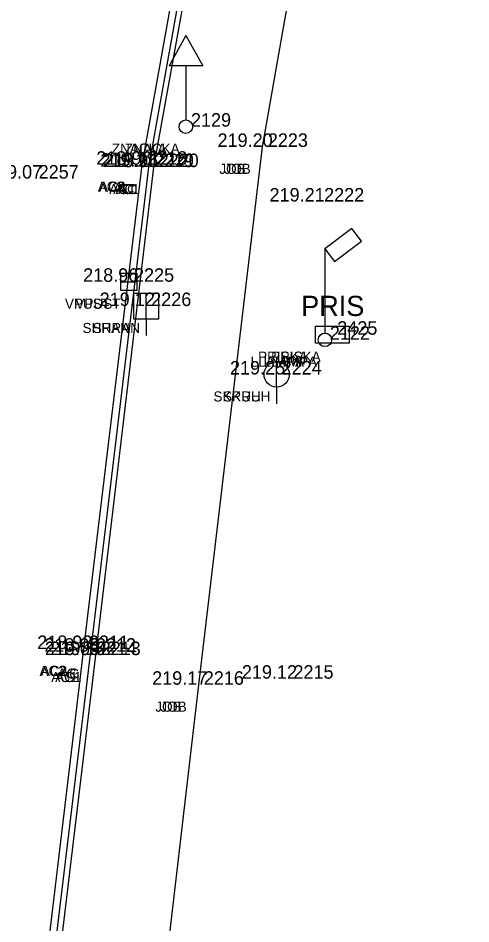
# Model space of a CAD drawing. Extents: x -471047 to -470889, y -1102859 to -1102000.
# Drawn here: x -470932.93 to -470919.5, y -1102264.55 to -1102237.69 of the extents above; entities that cross this region are included whole.
import ezdxf

# ---------------------------------------------------------------- set-up
doc = ezdxf.new("R2010")
doc.units = 0
for name, color, linetype in [('Vrstva 1', 7, 'Continuous'), ('Vrstva 19', 7, 'Continuous'), ('Vrstva 23', 7, 'Continuous'), ('Vrstva 25', 7, 'Continuous'), ('Vrstva 30', 7, 'Continuous'), ('Vrstva 34', 7, 'Continuous'), ('Vrstva 35', 7, 'Continuous'), ('Vrstva 36', 7, 'Continuous'), ('Vrstva 38', 7, 'Continuous'), ('Vrstva 5', 7, 'Continuous'), ('Vrstva 7', 7, 'Continuous'), ('Vrstva 8', 7, 'Continuous')]:
    doc.layers.add(name, color=color, linetype=linetype)

msp = doc.modelspace()

# ---------------------------------------------------------------- linework, layer by layer
at = {"layer": 'Vrstva 1'}
for points in [[(-471040.344, -1102858.385), (-471031.676, -1102846.187), (-471026.357, -1102838.629), (-471023.212, -1102833.975), (-471019.21, -1102827.465), (-471016.861, -1102823.272), (-471013.099, -1102815.912), (-471010.824, -1102810.955), (-471007.329, -1102802.292), (-471005.34, -1102796.515), (-471002.842, -1102787.838), (-471001.3, -1102780.997), (-471000.19, -1102774.713), (-470999.247, -1102768.204), (-470998.794, -1102764.784), (-470997.199, -1102751.812), (-470994.899, -1102732.807), (-470992.551, -1102713.262), (-470990.326, -1102694.887), (-470988.122, -1102676.57), (-470985.812, -1102657.305), (-470983.537, -1102638.407), (-470981.386, -1102620.622), (-470979.843, -1102608.014), (-470976.377, -1102579.253), (-470972.945, -1102550.69), (-470970.475, -1102530.206), (-470967.905, -1102508.801), (-470965.053, -1102485.131), (-470962.734, -1102465.9), (-470960.173, -1102444.812), (-470957.795, -1102425.103), (-470954.965, -1102401.839), (-470953.834, -1102392.574), (-470952.33, -1102379.985), (-470950.744, -1102366.853), (-470948.978, -1102352.106), (-470947.037, -1102335.844), (-470944.949, -1102318.462), (-470944.013, -1102310.745), (-470942.39, -1102297.267), (-470939.519, -1102273.45), (-470937.593, -1102257.43), (-470936.064, -1102244.81), (-470934.114, -1102228.634), (-470931.621, -1102207.856), (-470929.536, -1102190.857), (-470926.572, -1102166.31), (-470924.91, -1102152.663), (-470923.413, -1102140.333), (-470921.923, -1102127.669), (-470921.155, -1102120.084), (-470920.446, -1102109.574), (-470919.912, -1102099.137), (-470919.63, -1102088.981), (-470919.523, -1102081.193), (-470919.563, -1102070.395), (-470919.714, -1102064.236), (-470920.134, -1102054.704), (-470920.462, -1102047.615), (-470920.599, -1102044.52), (-470920.743, -1102041.873), (-470921.125, -1102034.455), (-470921.774, -1102030.337), (-470922.418, -1102027.787), (-470923.734, -1102023.93), (-470924.872, -1102021.434), (-470926.752, -1102018.182), (-470927.953, -1102016.45), (-470929.616, -1102014.424), (-470932.252, -1102011.756), (-470935.111, -1102009.425), (-470938.391, -1102007.371), (-470942.651, -1102005.401)], [(-471041.328, -1102857.18), (-471032.144, -1102844.242), (-471027.583, -1102837.763), (-471024.388, -1102833.028), (-471020.451, -1102826.6), (-471018.089, -1102822.378), (-471014.542, -1102815.445), (-471012.233, -1102810.418), (-471009.247, -1102803.108), (-471006.795, -1102796.098), (-471004.315, -1102787.532), (-471002.782, -1102780.723), (-471001.674, -1102774.458), (-471000.75, -1102768.095), (-471000.28, -1102764.601), (-470998.692, -1102751.741), (-470996.378, -1102732.635), (-470994.028, -1102713.058), (-470991.808, -1102694.749), (-470989.616, -1102676.447), (-470987.284, -1102657.013), (-470985.031, -1102638.272), (-470982.87, -1102620.431), (-470981.334, -1102607.933), (-470977.881, -1102579.263), (-470974.429, -1102550.492), (-470971.964, -1102530.054), (-470969.391, -1102508.607), (-470966.54, -1102484.984), (-470964.231, -1102465.853), (-470961.679, -1102444.752), (-470959.304, -1102425.078), (-470956.455, -1102401.634), (-470955.339, -1102392.489), (-470953.812, -1102379.71), (-470952.249, -1102366.808), (-470950.479, -1102352.023), (-470948.536, -1102335.868), (-470946.426, -1102318.233), (-470945.493, -1102310.531), (-470943.864, -1102297.013), (-470940.984, -1102273.071), (-470939.078, -1102257.195), (-470937.559, -1102244.684), (-470935.592, -1102228.353), (-470933.101, -1102207.653), (-470931.011, -1102190.57), (-470928.046, -1102166.021), (-470926.409, -1102152.578), (-470924.898, -1102140.121), (-470923.427, -1102127.544), (-470922.647, -1102119.826), (-470921.919, -1102109.229), (-470921.42, -1102099.134), (-470921.127, -1102089.016), (-470921.023, -1102081.453), (-470921.061, -1102070.468), (-470921.209, -1102064.314), (-470921.666, -1102053.966), (-470922.156, -1102043.345), (-470922.299, -1102039.934), (-470922.637, -1102034.36), (-470923.091, -1102031.241), (-470923.847, -1102028.247), (-470925.083, -1102024.594), (-470926.222, -1102022.086), (-470928.04, -1102018.943), (-470929.138, -1102017.357), (-470930.929, -1102015.175), (-470933.062, -1102013.049), (-470936.379, -1102010.368), (-470939.169, -1102008.662), (-470942.899, -1102006.906), (-470945.661, -1102005.908)], [(-471043.557, -1102855.955), (-471035.129, -1102844.026), (-471029.872, -1102836.499), (-471026.577, -1102831.578), (-471022.675, -1102825.415), (-471020.123, -1102821.053), (-471016.667, -1102814.59), (-471014.208, -1102809.45), (-471011.177, -1102802.451), (-471008.55, -1102795.333), (-471006.082, -1102787.209), (-471004.464, -1102780.376), (-471003.265, -1102774.167), (-471002.327, -1102767.948), (-471001.636, -1102762.527), (-471000.297, -1102751.605), (-470997.959, -1102732.524), (-470995.602, -1102712.802), (-470993.412, -1102694.623), (-470991.21, -1102676.17), (-470988.891, -1102656.857), (-470986.625, -1102638.083), (-470984.455, -1102620.195), (-470982.936, -1102607.733), (-470979.497, -1102579.223), (-470976.023, -1102550.279), (-470973.554, -1102529.822), (-470970.991, -1102508.497), (-470968.146, -1102484.787), (-470965.835, -1102465.72), (-470963.284, -1102444.529), (-470960.91, -1102424.942), (-470958.043, -1102401.343), (-470956.946, -1102392.356), (-470955.396, -1102379.408), (-470953.851, -1102366.636), (-470952.049, -1102351.733), (-470950.124, -1102335.611), (-470948.034, -1102318.083), (-470947.094, -1102310.328), (-470945.421, -1102296.51), (-470942.58, -1102272.848), (-470940.675, -1102256.948), (-470939.176, -1102244.526), (-470937.187, -1102228.174), (-470934.708, -1102207.467), (-470932.621, -1102190.433), (-470929.634, -1102165.778), (-470928.004, -1102152.415), (-470926.45, -1102139.595), (-470925.003, -1102127.418), (-470924.249, -1102119.695), (-470923.515, -1102109.093), (-470923.018, -1102099.069), (-470922.711, -1102088.911), (-470922.643, -1102081.356), (-470922.797, -1102070.414), (-470923.018, -1102064.454), (-470923.52, -1102053.203), (-470923.823, -1102047.529), (-470924.123, -1102041.506), (-470924.462, -1102037.486), (-470924.934, -1102031.904), (-470925.664, -1102028.672), (-470926.771, -1102025.506), (-470927.959, -1102022.914), (-470929.674, -1102020.028), (-470930.76, -1102018.498), (-470932.447, -1102016.478), (-470935.215, -1102013.816), (-470937.644, -1102011.98), (-470940.381, -1102010.371), (-470943.968, -1102008.669), (-470947.145, -1102007.524), (-470950.874, -1102006.74)], [(-471044.756, -1102855.056), (-471036.376, -1102843.177), (-471031.167, -1102835.741), (-471027.859, -1102830.8), (-471023.934, -1102824.593), (-471021.43, -1102820.312), (-471018.011, -1102813.91), (-471015.536, -1102808.75), (-471012.578, -1102801.897), (-471009.95, -1102794.77), (-471007.561, -1102786.914), (-471005.936, -1102780.074), (-471004.727, -1102773.818), (-471003.828, -1102767.827), (-471003.121, -1102762.345), (-471001.787, -1102751.467), (-470999.446, -1102732.348), (-470997.073, -1102712.539), (-470994.902, -1102694.521), (-470992.696, -1102676.023), (-470990.376, -1102656.68), (-470988.131, -1102638.071), (-470985.947, -1102620.018), (-470984.417, -1102607.512), (-470980.993, -1102579.08), (-470977.514, -1102550.137), (-470975.048, -1102529.649), (-470972.488, -1102508.37), (-470969.618, -1102484.508), (-470967.34, -1102465.669), (-470964.767, -1102444.39), (-470962.402, -1102424.781), (-470959.534, -1102401.193), (-470958.432, -1102392.151), (-470956.883, -1102379.208), (-470955.335, -1102366.424), (-470953.535, -1102351.506), (-470951.606, -1102335.399), (-470949.519, -1102317.94), (-470948.575, -1102310.159), (-470946.889, -1102296.144), (-470944.056, -1102272.618), (-470942.139, -1102256.659), (-470940.657, -1102244.341), (-470938.638, -1102227.749), (-470936.19, -1102207.298), (-470934.102, -1102190.255), (-470931.124, -1102165.639), (-470929.492, -1102152.254), (-470927.915, -1102139.252), (-470926.46, -1102127.103), (-470925.74, -1102119.604), (-470925.012, -1102108.913), (-470924.523, -1102099.054), (-470924.217, -1102088.866), (-470924.148, -1102081.334), (-470924.301, -1102070.391), (-470924.518, -1102064.43), (-470924.97, -1102054.435), (-470925.588, -1102041.569), (-470925.963, -1102035.313), (-470926.405, -1102032.225), (-470927.078, -1102029.198), (-470928.123, -1102026.148), (-470929.318, -1102023.558), (-470930.84, -1102020.97), (-470931.868, -1102019.515), (-470933.443, -1102017.605), (-470936.26, -1102014.885), (-470938.429, -1102013.255), (-470941.213, -1102011.639), (-470944.847, -1102009.927), (-470947.723, -1102008.912), (-470951.444, -1102008.161), (-470954.511, -1102007.931), (-470957.895, -1102008.041)]]:
    msp.add_spline(points, degree=3, dxfattribs=at)
at = {"layer": 'Vrstva 19'}
for p, q in [((-470927.953, -1102238.211), (-470928.453, -1102239.111)), ((-470927.953, -1102238.211), (-470927.453, -1102239.111)), ((-470927.453, -1102239.111), (-470928.453, -1102239.111)), ((-470927.953, -1102239.111), (-470927.953, -1102240.711))]:
    msp.add_line(p, q, dxfattribs=at)
msp.add_circle((-470927.953, -1102240.911), 0.2, dxfattribs=at)
at = {"layer": 'Vrstva 23'}
for p, q in [((-470923.032, -1102243.927), (-470923.827, -1102244.532)), ((-470922.742, -1102244.304), (-470923.032, -1102243.927)), ((-470923.827, -1102244.532), (-470923.827, -1102247.032)), ((-470923.827, -1102244.532), (-470923.54, -1102244.91)), ((-470923.54, -1102244.91), (-470922.742, -1102244.304))]:
    msp.add_line(p, q, dxfattribs=at)
msp.add_lwpolyline([(-470924.109, -1102246.829), (-470923.109, -1102246.829), (-470923.109, -1102247.329), (-470924.109, -1102247.329)], close=True, dxfattribs=at)
msp.add_circle((-470923.827, -1102247.232), 0.2, dxfattribs=at)
at = {"layer": 'Vrstva 25'}
for p, q in [((-470929.894, -1102245.263), (-470929.894, -1102245.763)), ((-470929.394, -1102245.263), (-470929.894, -1102245.263)), ((-470929.394, -1102245.763), (-470929.394, -1102245.263)), ((-470929.894, -1102245.513), (-470929.394, -1102245.513)), ((-470929.894, -1102245.763), (-470929.394, -1102245.763)), ((-470925.259, -1102248.632), (-470925.259, -1102247.882)), ((-470925.259, -1102248.632), (-470925.259, -1102249.132))]:
    msp.add_line(p, q, dxfattribs=at)
msp.add_circle((-470925.259, -1102248.257), 0.375, dxfattribs=at)
at = {"layer": 'Vrstva 30'}
for p, q in [((-470929.505, -1102245.854), (-470929.505, -1102246.604)), ((-470928.755, -1102245.854), (-470929.505, -1102245.854)), ((-470929.13, -1102246.604), (-470929.13, -1102245.854)), ((-470928.755, -1102246.604), (-470928.755, -1102245.854)), ((-470929.505, -1102246.604), (-470928.755, -1102246.604)), ((-470929.13, -1102246.604), (-470929.13, -1102247.104))]:
    msp.add_line(p, q, dxfattribs=at)
at = {"layer": 'Vrstva 34'}
for p, q in [((-470927.95, -1102240.91), (-470927.95, -1102240.91)), ((-470925.67, -1102241.51), (-470925.67, -1102241.51)), ((-470929.25, -1102242.04), (-470929.25, -1102242.04)), ((-470929.05, -1102242.11), (-470929.05, -1102242.11)), ((-470929.02, -1102242.1), (-470929.02, -1102242.1)), ((-470928.91, -1102242.11), (-470928.91, -1102242.11)), ((-470932.47, -1102242.45), (-470932.47, -1102242.45)), ((-470924, -1102243.13), (-470924, -1102243.13)), ((-470929.64, -1102245.51), (-470929.64, -1102245.51)), ((-470929.13, -1102246.23), (-470929.13, -1102246.23)), ((-470923.83, -1102247.23), (-470923.83, -1102247.23)), ((-470923.61, -1102247.08), (-470923.61, -1102247.08)), ((-470925.26, -1102248.26), (-470925.26, -1102248.26)), ((-470930.98, -1102256.4), (-470930.98, -1102256.4)), ((-470930.77, -1102256.48), (-470930.77, -1102256.48)), ((-470930.75, -1102256.58), (-470930.75, -1102256.58)), ((-470930.63, -1102256.58), (-470930.63, -1102256.58)), ((-470924.91, -1102257.28), (-470924.91, -1102257.28)), ((-470927.57, -1102257.46), (-470927.57, -1102257.46))]:
    msp.add_line(p, q, dxfattribs=at)
at = {"layer": 'Vrstva 5'}
for p, q in [((-470929.245, -1102242.04), (-470926.14, -1102224.666)), ((-470930.979, -1102256.399), (-470929.245, -1102242.04)), ((-470932.914, -1102272.583), (-470930.979, -1102256.399))]:
    msp.add_line(p, q, dxfattribs=at)
at = {"layer": 'Vrstva 7'}
for p, q in [((-470928.905, -1102242.112), (-470925.762, -1102224.737)), ((-470930.626, -1102256.58), (-470928.905, -1102242.112)), ((-470932.505, -1102272.345), (-470930.626, -1102256.58))]:
    msp.add_line(p, q, dxfattribs=at)
at = {"layer": 'Vrstva 8'}
for p, q in [((-470929.047, -1102242.11), (-470925.95, -1102224.774)), ((-470925.675, -1102241.511), (-470923.943, -1102231.644)), ((-470927.565, -1102257.461), (-470925.675, -1102241.511)), ((-470930.771, -1102256.476), (-470929.047, -1102242.11)), ((-470932.707, -1102272.566), (-470930.771, -1102256.476)), ((-470929.325, -1102272.464), (-470927.565, -1102257.461))]:
    msp.add_line(p, q, dxfattribs=at)

# ---------------------------------------------------------------- texts
at = {"layer": 'Vrstva 23'}
msp.add_text('PRIS', height=0.6, dxfattribs=at).set_placement((-470924.53, -1102246.526))
at = {"layer": 'Vrstva 35'}
for s, p in [('ZNACKA', (-470930.15, -1102241.71)), ('ZNACKA', (-470929.764, -1102241.71)), ('JOB', (-470926.959, -1102242.31)), ('JOB', (-470926.809, -1102242.31)), ('AC2', (-470930.566, -1102242.84)), ('AC2', (-470930.525, -1102242.84)), ('AC1', (-470930.227, -1102242.91)), ('AC1', (-470930.11, -1102242.91)), ('AC', (-470930.039, -1102242.91)), ('AC', (-470929.964, -1102242.91)), ('VPUST', (-470931.54, -1102246.31)), ('VPUST', (-470931.229, -1102246.31)), ('SHRAN', (-470931.019, -1102247.03)), ('SHRAN', (-470930.719, -1102247.03)), ('LLAMPA', (-470926.03, -1102248.03)), ('PRISKA', (-470925.81, -1102247.88)), ('LLAMPA', (-470925.644, -1102248.03)), ('PRISKA', (-470925.424, -1102247.88)), ('SKRUH', (-470927.135, -1102249.06)), ('SKRUH', (-470926.849, -1102249.06)), ('AC2', (-470932.296, -1102257.2)), ('AC2', (-470932.255, -1102257.2)), ('AC1', (-470931.947, -1102257.38)), ('AC1', (-470931.83, -1102257.38)), ('AC', (-470931.759, -1102257.28)), ('AC', (-470931.684, -1102257.28)), ('JOB', (-470928.859, -1102258.26)), ('JOB', (-470928.709, -1102258.26))]:
    msp.add_text(s, height=0.3, dxfattribs=at).set_placement(p)
at = {"layer": 'Vrstva 36'}
for s, p in [(' 2129', (-470927.95, -1102240.91)), (' 2223', (-470925.67, -1102241.51)), (' 2218', (-470929.25, -1102242.04)), (' 2219', (-470929.05, -1102242.11)), (' 2221', (-470929.02, -1102242.1)), (' 2220', (-470928.91, -1102242.11)), (' 2257', (-470932.47, -1102242.45)), (' 2222', (-470924, -1102243.13)), (' 2225', (-470929.64, -1102245.51)), (' 2226', (-470929.13, -1102246.23)), (' 2425', (-470923.61, -1102247.08)), (' 2122', (-470923.83, -1102247.23)), (' 2224', (-470925.26, -1102248.26)), (' 2211', (-470930.98, -1102256.4)), (' 2212', (-470930.77, -1102256.48)), (' 2214', (-470930.75, -1102256.58)), (' 2213', (-470930.63, -1102256.58)), (' 2215', (-470924.91, -1102257.28)), (' 2216', (-470927.57, -1102257.46))]:
    msp.add_text(s, height=0.4, dxfattribs=at).set_placement(p)
at = {"layer": 'Vrstva 38'}
for s, p in [('219.20 ', (-470927.013, -1102241.51)), ('218.96 ', (-470930.61, -1102242.04)), ('219.11 ', (-470930.49, -1102242.1)), ('218.96 ', (-470930.41, -1102242.11)), ('219.11 ', (-470930.38, -1102242.11)), ('219.07 ', (-470933.853, -1102242.45)), ('219.21 ', (-470925.47, -1102243.13)), ('218.96 ', (-470931, -1102245.51)), ('219.12 ', (-470930.511, -1102246.23)), ('219.25 ', (-470926.644, -1102248.26)), ('218.93 ', (-470932.363, -1102256.4)), ('218.93 ', (-470932.153, -1102256.48)), ('219.09 ', (-470932.134, -1102256.58)), ('219.10 ', (-470931.973, -1102256.58)), ('219.12 ', (-470926.291, -1102257.28)), ('219.17 ', (-470928.953, -1102257.46))]:
    msp.add_text(s, height=0.4, dxfattribs=at).set_placement(p)

doc.saveas('drawing.dxf')
